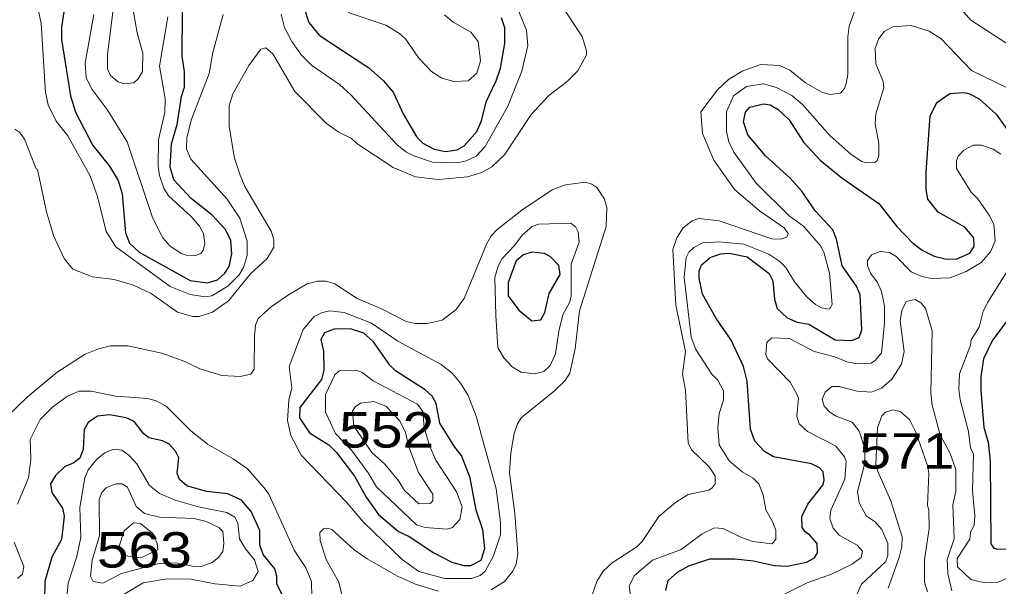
# Model space of a CAD drawing. Extents: x 577 to 602.9, y 7483.8 to 7511.6.
# Drawn here: x 578.541 to 580.747, y 7500.722 to 7502.001 of the extents above; entities that cross this region are included whole.
import ezdxf
from ezdxf.enums import TextEntityAlignment as Align

# ---------------------------------------------------------------- set-up
doc = ezdxf.new("R2010")
doc.units = 0
doc.header["$LTSCALE"] = 0.032
doc.layers.add('1', color=7, linetype='Continuous', lineweight=25)
doc.layers.add('2', color=7, linetype='Continuous', lineweight=13)
doc.layers.add('61', color=7, linetype='Continuous')

msp = doc.modelspace()

# ---------------------------------------------------------------- linework, layer by layer
at = {"layer": '1'}
for points in [[(578.6447, 7502.0434), (578.6359, 7501.9837), (578.6359, 7501.9559), (578.6558, 7501.8287)], [(579.183, 7502.0267), (579.1934, 7501.9941), (579.2164, 7501.9654), (579.3285, 7501.8923), (579.3611, 7501.8629), (579.3834, 7501.8374), (579.4065, 7501.7865), (579.4367, 7501.7356), (579.4502, 7501.7221), (579.4756, 7501.7086), (579.5011, 7501.703), (579.5273, 7501.707), (579.5432, 7501.7158), (579.5719, 7501.7484), (579.5822, 7501.7722), (579.5925, 7501.8152), (579.6156, 7501.8629), (579.6251, 7501.8915), (579.6347, 7501.9472), (579.6347, 7501.9821), (579.6275, 7502.0044)], [(578.6558, 7501.8287), (578.6677, 7501.7921), (578.7067, 7501.7166), (578.7441, 7501.6704), (578.7632, 7501.6378), (578.7727, 7501.6076), (578.7799, 7501.5201), (578.7894, 7501.4963), (578.8109, 7501.4764), (578.9254, 7501.412), (578.9651, 7501.4072), (578.9874, 7501.4136), (579.0041, 7501.4287), (579.0136, 7501.4438), (579.02, 7501.4724), (579.0176, 7501.5027), (579.0057, 7501.5273), (578.9755, 7501.5599), (578.9278, 7501.5973), (578.8888, 7501.6394), (578.8808, 7501.6681), (578.884, 7501.7205), (578.8968, 7501.7643), (578.9063, 7501.8271), (578.9127, 7501.8486), (578.9127, 7501.8827), (578.9079, 7501.9185), (578.9087, 7502.0195)], [(580.2223, 7501.6935), (580.1826, 7501.7412), (580.173, 7501.7698), (580.177, 7501.7921), (580.1873, 7501.8032), (580.2175, 7501.8104), (580.2326, 7501.8088), (580.2509, 7501.7977), (580.2756, 7501.7746), (580.3082, 7501.7245), (580.3456, 7501.684), (580.3941, 7501.6442), (580.4776, 7501.5861), (580.5181, 7501.5337), (580.5539, 7501.4963), (580.5754, 7501.4804), (580.6024, 7501.4669), (580.6271, 7501.4613), (580.6517, 7501.4605), (580.6827, 7501.474), (580.6923, 7501.4891), (580.6915, 7501.5082), (580.6716, 7501.5329), (580.6112, 7501.5663), (580.5881, 7501.5957), (580.5841, 7501.6172), (580.5841, 7501.6577), (580.5937, 7501.7826), (580.608, 7501.8136), (580.6374, 7501.8342), (580.6684, 7501.8366), (580.6803, 7501.8342), (580.7034, 7501.8223), (580.7424, 7501.7873), (580.7829, 7501.7301)], [(579.9973, 7500.713), (580.0028, 7500.7353), (580.0243, 7500.7544), (580.0498, 7500.7687), (580.0967, 7500.7846), (580.1531, 7500.7846), (580.1953, 7500.7798), (580.2422, 7500.7695), (580.2708, 7500.7679), (580.3146, 7500.7767), (580.3328, 7500.787), (580.3392, 7500.7981), (580.3384, 7500.8188), (580.3225, 7500.8379), (580.3114, 7500.845), (580.305, 7500.8554), (580.3042, 7500.88), (580.3177, 7500.9079), (580.3511, 7500.9508), (580.3543, 7500.9619), (580.3519, 7500.981), (580.344, 7500.9898), (580.3257, 7500.9985), (580.2406, 7501.0144), (580.2199, 7501.0263), (580.1985, 7501.0502), (580.1881, 7501.0772), (580.181, 7501.1854), (580.173, 7501.218), (580.1452, 7501.2776), (580.1102, 7501.3277), (580.08, 7501.3818), (580.0728, 7501.4176), (580.0728, 7501.4343), (580.0784, 7501.4478), (580.0975, 7501.4645), (580.1205, 7501.4724), (580.1404, 7501.474), (580.181, 7501.4653), (580.2303, 7501.4279), (580.239, 7501.4112), (580.2422, 7501.3699), (580.2486, 7501.3492), (580.2708, 7501.3277), (580.2939, 7501.3182), (580.3201, 7501.3134), (580.379, 7501.2784), (580.4171, 7501.2768), (580.433, 7501.284), (580.4394, 7501.3007), (580.4354, 7501.3802), (580.4275, 7501.3993), (580.3949, 7501.4454), (580.3821, 7501.5058), (580.3742, 7501.5265), (580.3352, 7501.5687), (580.3034, 7501.6148), (580.278, 7501.6434), (580.2223, 7501.6935)], [(580.7932, 7501.3563), (580.7336, 7501.2776), (580.7137, 7501.2355), (580.7074, 7501.1949), (580.7074, 7501.1647), (580.7145, 7501.0804), (580.7241, 7501.0478), (580.7288, 7501.0049), (580.7304, 7500.818), (580.7368, 7500.8085), (580.7447, 7500.8061), (580.7654, 7500.8069)], [(579.1464, 7500.6773), (579.121, 7500.7274), (579.121, 7500.7456), (579.1162, 7500.7616), (579.09, 7500.7942), (579.0828, 7500.8164), (579.0828, 7500.8482), (579.0629, 7500.8912), (579.0415, 7500.9166), (579.0105, 7500.9309), (578.9628, 7500.9365), (578.9182, 7500.9492), (578.9015, 7500.9635), (578.8968, 7500.9778), (578.8999, 7501.012), (578.8928, 7501.0271), (578.8777, 7501.0438), (578.8634, 7501.051), (578.8323, 7501.0574), (578.8204, 7501.0669), (578.7997, 7501.0939), (578.7815, 7501.1027), (578.7441, 7501.109), (578.717, 7501.1059), (578.6956, 7501.0923), (578.6868, 7501.0764), (578.6844, 7501.0311), (578.6773, 7501.0112), (578.6638, 7501.0009), (578.6423, 7500.9922), (578.6224, 7500.9723), (578.6113, 7500.954), (578.6137, 7500.9341), (578.6383, 7500.8991), (578.6415, 7500.8808), (578.6359, 7500.8283), (578.6137, 7500.7886), (578.5986, 7500.7337), (578.5978, 7500.69)]]:
    msp.add_lwpolyline(points, dxfattribs=at)
for points in [[(579.6667, 7501.3451), (579.6959, 7501.3214), (579.7158, 7501.3237), (579.7253, 7501.3404), (579.7349, 7501.3826), (579.7595, 7501.4255), (579.7563, 7501.4462), (579.7373, 7501.4661), (579.7245, 7501.4732), (579.6959, 7501.4764), (579.6768, 7501.4701), (579.6601, 7501.4565), (579.6426, 7501.408), (579.6426, 7501.3778)], [(579.522, 7501.0363), (579.4884, 7501.0908), (579.4804, 7501.1345), (579.4709, 7501.1512), (579.455, 7501.1655), (579.3882, 7501.2084), (579.3754, 7501.2212), (579.3389, 7501.2736), (579.3174, 7501.2935), (579.2872, 7501.3031), (579.2506, 7501.3023), (579.2283, 7501.2943), (579.2204, 7501.2792), (579.226, 7501.253), (579.2267, 7501.21), (579.222, 7501.1886), (579.1727, 7501.1257), (579.1719, 7501.1027), (579.1949, 7501.0685), (579.2379, 7501.0415), (579.2554, 7501.024), (579.2959, 7500.9707), (579.3222, 7500.9238), (579.35, 7500.8848), (579.3953, 7500.8458), (579.4192, 7500.8347), (579.4748, 7500.7981), (579.5154, 7500.7767), (579.5424, 7500.7695), (579.5583, 7500.7695), (579.5814, 7500.7814), (579.5901, 7500.8077), (579.5854, 7500.8498), (579.5703, 7500.8943), (579.5567, 7500.9675), (579.5369, 7501.0176)]]:
    msp.add_lwpolyline(points, close=True, dxfattribs=at)
at = {"layer": '2'}
for points in [[(579.0001, 7502.0124), (578.9771, 7501.9265), (578.9683, 7501.8788), (578.9278, 7501.7738), (578.9182, 7501.7333), (578.9174, 7501.7094), (578.927, 7501.6863), (579.0089, 7501.5957), (579.0375, 7501.5528), (579.0542, 7501.5011), (579.0542, 7501.4685), (579.0462, 7501.4414), (579.0359, 7501.4247), (579.0105, 7501.3993), (578.9747, 7501.3778), (578.9596, 7501.3754), (578.9254, 7501.381), (578.8808, 7501.3985), (578.7584, 7501.4883), (578.7361, 7501.5225), (578.717, 7501.6021), (578.7003, 7501.6482), (578.6502, 7501.7388), (578.624, 7501.7714), (578.6057, 7501.8088), (578.5994, 7501.8366), (578.5898, 7501.9917), (578.5779, 7502.0497)], [(578.7966, 7502.0267), (578.8061, 7501.971), (578.8188, 7501.9249), (578.818, 7501.8835), (578.8085, 7501.8668), (578.7989, 7501.8581), (578.7767, 7501.8557), (578.7632, 7501.8605), (578.7465, 7501.8748), (578.7393, 7501.8899), (578.7393, 7501.9217), (578.752, 7502.0235)], [(579.6641, 7502.0243), (579.684, 7501.9766), (579.6864, 7501.9424), (579.6728, 7501.8843), (579.6418, 7501.8056), (579.5909, 7501.7142), (579.5703, 7501.6927), (579.548, 7501.6824), (579.5273, 7501.6776), (579.4717, 7501.6792), (579.4295, 7501.6935), (579.412, 7501.7022), (579.3914, 7501.7189), (579.288, 7501.8311), (579.2625, 7501.8541), (579.1989, 7501.8979), (579.1759, 7501.9209), (579.1552, 7501.9511), (579.1385, 7501.9829), (579.1305, 7502.0132)], [(579.5504, 7501.6458), (579.583, 7501.6561), (579.6053, 7501.6688), (579.6339, 7501.6959), (579.6943, 7501.7865), (579.7341, 7501.8295), (579.7754, 7501.8613), (579.7993, 7501.8851), (579.8192, 7501.9209), (579.8192, 7501.9305), (579.8088, 7501.9623), (579.7571, 7502.041)], [(580.4251, 7502.0259), (580.4108, 7501.9861), (580.4076, 7501.9615), (580.4076, 7501.8772), (580.4044, 7501.8565), (580.4004, 7501.8454), (580.3909, 7501.835), (580.367, 7501.8319), (580.3495, 7501.8374), (580.3122, 7501.8581), (580.2772, 7501.8867), (580.2549, 7501.8971), (580.212, 7501.8994), (580.1714, 7501.8851), (580.1388, 7501.8653), (580.1142, 7501.8422), (580.0768, 7501.7929), (580.08, 7501.7436), (580.1062, 7501.684), (580.1523, 7501.6172), (580.2088, 7501.5695), (580.2645, 7501.5313), (580.2732, 7501.5186), (580.27, 7501.5098), (580.2565, 7501.5058), (580.2366, 7501.5066), (580.1181, 7501.5472), (580.072, 7501.552), (580.0569, 7501.5472), (580.037, 7501.5313), (580.0227, 7501.5082), (580.0132, 7501.482), (580.0203, 7501.3563), (580.0418, 7501.2522), (580.0354, 7501.2013), (580.0418, 7501.1647), (580.0482, 7501.0462), (580.0553, 7501.0303), (580.0951, 7500.9922), (580.1046, 7500.9786), (580.1086, 7500.9707), (580.1086, 7500.954), (580.1022, 7500.9444), (580.0943, 7500.9397), (580.0482, 7500.9293), (580.0195, 7500.9118), (579.9822, 7500.88), (579.944, 7500.8236), (579.9321, 7500.8116), (579.8764, 7500.7751), (579.8565, 7500.7568), (579.8422, 7500.7337), (579.8215, 7500.6733)], [(580.8044, 7501.9217), (580.6851, 7501.9996), (580.6597, 7502.0291)], [(578.8753, 7502.0068), (578.857, 7501.8955), (578.8697, 7501.8231), (578.8689, 7501.7921), (578.8546, 7501.7293), (578.8538, 7501.6704), (578.857, 7501.649), (578.8665, 7501.6203), (578.8769, 7501.6036), (578.9278, 7501.5567), (578.9468, 7501.5345), (578.9556, 7501.5186), (578.9588, 7501.4955), (578.9548, 7501.4796), (578.95, 7501.4732), (578.9381, 7501.4685), (578.9166, 7501.4693), (578.9055, 7501.4732), (578.8801, 7501.4907), (578.8641, 7501.5082), (578.8411, 7501.5543), (578.7838, 7501.7253), (578.7385, 7501.7977), (578.7051, 7501.843), (578.6916, 7501.8692), (578.6892, 7501.9026), (578.7083, 7502.0124)], [(579.4987, 7502.0116), (579.5186, 7501.9949), (579.5583, 7501.9726), (579.575, 7501.9511), (579.5798, 7501.9074), (579.5719, 7501.8796), (579.552, 7501.8629), (579.5202, 7501.8613), (579.4931, 7501.8684), (579.4693, 7501.8835), (579.4414, 7501.9138), (579.4112, 7501.9575), (579.3977, 7501.9694), (579.3667, 7501.9885), (579.2816, 7502.0171)], [(580.1404, 7501.0057), (580.1181, 7501.0415), (580.115, 7501.0804), (580.1181, 7501.1122), (580.1277, 7501.1424), (580.1277, 7501.1631), (580.115, 7501.1878), (580.1014, 7501.2013), (580.0649, 7501.2569), (580.0545, 7501.2848), (580.0386, 7501.42), (580.0434, 7501.4645), (580.0498, 7501.4764), (580.0609, 7501.4868), (580.0808, 7501.4971), (580.1181, 7501.4995), (580.1738, 7501.4939), (580.2295, 7501.4716), (580.2549, 7501.4549), (580.2684, 7501.4414), (580.2875, 7501.4096), (580.3153, 7501.3754), (580.3352, 7501.3579), (580.3487, 7501.3508), (580.3662, 7501.3476), (580.3726, 7501.3579), (580.3662, 7501.4287), (580.3535, 7501.4764), (580.3464, 7501.4907), (580.309, 7501.5337), (580.2756, 7501.5583), (580.2016, 7501.6315), (580.1507, 7501.7014), (580.1396, 7501.7253), (580.134, 7501.7484), (580.134, 7501.7929), (580.1499, 7501.8287), (580.1794, 7501.8501), (580.2175, 7501.8557), (580.247, 7501.8478), (580.2819, 7501.8295), (580.3058, 7501.8096), (580.367, 7501.7396), (580.4155, 7501.6967), (580.4394, 7501.6808), (580.4497, 7501.6776), (580.468, 7501.6784), (580.4736, 7501.6824), (580.4776, 7501.6951), (580.4776, 7501.7213), (580.4696, 7501.7659), (580.4712, 7501.7881), (580.4887, 7501.847), (580.4871, 7501.8613), (580.4712, 7501.901), (580.4696, 7501.9352), (580.4768, 7501.9567), (580.4895, 7501.9742), (580.5094, 7501.9845), (580.5507, 7501.9877), (580.5913, 7501.975), (580.6175, 7501.9583), (580.6867, 7501.8859), (580.7964, 7501.8327)], [(578.531, 7501.7539), (578.5421, 7501.746), (578.5524, 7501.7309), (578.5787, 7501.6641), (578.5819, 7501.6625), (578.6017, 7501.5671), (578.6176, 7501.5138), (578.6415, 7501.4621), (578.6614, 7501.4382), (578.7059, 7501.4208), (578.7544, 7501.4144), (578.7981, 7501.4017), (578.8379, 7501.3826), (578.8975, 7501.3412), (578.9317, 7501.3309), (578.9461, 7501.3309), (578.9763, 7501.3412), (579.0121, 7501.3667), (579.0614, 7501.4271), (579.0995, 7501.4621), (579.1146, 7501.4875), (579.1146, 7501.505), (579.1083, 7501.5233), (579.0486, 7501.6243), (579.0383, 7501.6498), (579.0256, 7501.6879), (579.0136, 7501.7595), (579.0136, 7501.8064), (579.0216, 7501.8334), (579.0582, 7501.8971), (579.0852, 7501.9344), (579.0963, 7501.9368), (579.1122, 7501.9233), (579.1615, 7501.8382), (579.2323, 7501.7674), (579.2594, 7501.7476), (579.2896, 7501.7325), (579.3015, 7501.7213), (579.3834, 7501.6673), (579.4335, 7501.6458), (579.4852, 7501.6402), (579.5504, 7501.6458)], [(580.2589, 7500.7019), (580.3161, 7500.7305), (580.371, 7500.7496), (580.4179, 7500.7727), (580.4378, 7500.7878), (580.441, 7500.8021), (580.4291, 7500.8156), (580.3885, 7500.8379), (580.375, 7500.8538), (580.367, 7500.8753), (580.3694, 7500.8943), (580.4012, 7500.9643), (580.4044, 7501.0049), (580.4004, 7501.0144), (580.3798, 7501.0391), (580.3169, 7501.0717), (580.2979, 7501.0892), (580.2931, 7501.1059), (580.2963, 7501.1472), (580.2931, 7501.156), (580.278, 7501.183), (580.2271, 7501.2355), (580.2231, 7501.245), (580.2255, 7501.2721), (580.2366, 7501.2832), (580.2764, 7501.2816), (580.332, 7501.2522), (580.3782, 7501.2402), (580.4052, 7501.2291), (580.4291, 7501.2243), (580.4601, 7501.2259), (580.4704, 7501.2323), (580.4839, 7501.249), (580.4903, 7501.3158), (580.4903, 7501.354), (580.4839, 7501.3874), (580.4736, 7501.4096), (580.4593, 7501.4271), (580.4521, 7501.4454), (580.4521, 7501.4573), (580.4609, 7501.4701), (580.4807, 7501.478), (580.5014, 7501.4756), (580.5157, 7501.4669), (580.5507, 7501.4319), (580.5746, 7501.4215), (580.596, 7501.4168), (580.6382, 7501.4184), (580.6748, 7501.4327), (580.7082, 7501.4526), (580.7296, 7501.4772), (580.74, 7501.5019), (580.7368, 7501.5392), (580.7265, 7501.5599), (580.701, 7501.5965), (580.6859, 7501.6116), (580.6525, 7501.6649), (580.6525, 7501.6832), (580.6565, 7501.6927), (580.6692, 7501.7062), (580.6899, 7501.7174), (580.709, 7501.7174), (580.7352, 7501.7086), (580.7527, 7501.6975)], [(579.6037, 7500.7146), (579.6339, 7500.7337), (579.653, 7500.7568), (579.6601, 7500.7727), (579.6641, 7500.7965), (579.6577, 7500.8864), (579.645, 7500.9786), (579.6482, 7501.0232), (579.6561, 7501.0669), (579.6633, 7501.0892), (579.672, 7501.1027), (579.7468, 7501.1631), (579.7706, 7501.187), (579.781, 7501.2029), (579.7937, 7501.2585), (579.8033, 7501.3436), (579.8629, 7501.5337), (579.8645, 7501.5766), (579.8597, 7501.5957), (579.8422, 7501.6219), (579.8311, 7501.6299), (579.8168, 7501.6339), (579.7714, 7501.6283), (579.7412, 7501.6164), (579.6728, 7501.571), (579.6172, 7501.5273), (579.6037, 7501.513), (579.5941, 7501.4955), (579.5432, 7501.3715), (579.5241, 7501.346)], [(580.7702, 7501.4382), (580.7233, 7501.3635), (580.7129, 7501.3428), (580.7034, 7501.307), (580.6859, 7501.2784), (580.6843, 7501.2665), (580.6597, 7501.2021), (580.6581, 7501.1671), (580.6612, 7501.1432), (580.6795, 7501.0717), (580.6843, 7501.0351), (580.6907, 7501.0208), (580.6891, 7500.9389), (580.6938, 7500.8808), (580.6923, 7500.8609), (580.6843, 7500.8435), (580.6827, 7500.8291), (580.6541, 7500.7854), (580.6549, 7500.7663), (580.6851, 7500.7377), (580.7169, 7500.7305), (580.7463, 7500.7321), (580.8203, 7500.7647)], [(579.5241, 7501.346), (579.4939, 7501.3229), (579.4597, 7501.315), (579.4327, 7501.315), (579.4128, 7501.3198), (579.3572, 7501.3484), (579.3023, 7501.3715), (579.2514, 7501.4048), (579.2323, 7501.4104), (579.2124, 7501.4104), (579.1894, 7501.4048), (579.1496, 7501.3818), (579.1083, 7501.3532), (579.0788, 7501.3269), (579.0733, 7501.3118), (579.0709, 7501.2864), (579.0701, 7501.2124), (579.0621, 7501.2013), (579.0383, 7501.1957), (578.9969, 7501.1981), (578.9476, 7501.2132), (578.9135, 7501.2299), (578.8618, 7501.2482), (578.7854, 7501.2649), (578.7465, 7501.2649), (578.7194, 7501.2585), (578.6892, 7501.2458), (578.6264, 7501.2053), (578.5588, 7501.1488), (578.5159, 7501.1075)], [(580.6422, 7500.7123), (580.6334, 7500.7512), (580.6318, 7500.783), (580.6477, 7500.8299), (580.6445, 7500.9063), (580.6509, 7500.9373), (580.6509, 7500.9858), (580.6382, 7501.0224), (580.6159, 7501.0645), (580.5979, 7501.1307), (580.5947, 7501.1591), (580.5976, 7501.2991), (580.5825, 7501.35), (580.5722, 7501.3619), (580.5595, 7501.3691), (580.5396, 7501.3651), (580.5292, 7501.3444), (580.5261, 7501.3214), (580.5348, 7501.2522), (580.5285, 7501.2235), (580.507, 7501.1894), (580.4839, 7501.1695), (580.4609, 7501.1607), (580.4291, 7501.1623), (580.3885, 7501.1735), (580.3718, 7501.1735), (580.3567, 7501.1607), (580.3503, 7501.1448), (580.3543, 7501.1289), (580.3678, 7501.1146), (580.3813, 7501.1059), (580.4179, 7501.0931), (580.433, 7501.0725), (580.4458, 7501.0335), (580.4458, 7501.0001), (580.4299, 7500.9365), (580.433, 7500.911), (580.4489, 7500.8816), (580.4696, 7500.8681), (580.4847, 7500.8506), (580.4982, 7500.8188), (580.4982, 7500.791), (580.4927, 7500.7775), (580.4386, 7500.7274), (580.4283, 7500.7043)], [(578.5365, 7500.9079), (578.5612, 7500.9675), (578.5668, 7501.0089), (578.5652, 7501.0534), (578.5874, 7501.0987), (578.6161, 7501.1273), (578.6495, 7501.1512), (578.6757, 7501.1623), (578.7027, 7501.1623), (578.7576, 7501.1512), (578.83, 7501.1464), (578.849, 7501.1409), (578.8713, 7501.1289), (578.9262, 7501.0741), (578.9651, 7501.043), (579.0224, 7501.0104), (579.055, 7500.9874), (579.0924, 7500.9444), (579.1027, 7500.9301), (579.16, 7500.8037), (579.1862, 7500.7639), (579.1989, 7500.7337), (579.1997, 7500.6971)], [(580.499, 7500.7186), (580.5237, 7500.7878), (580.5292, 7500.8116), (580.53, 7500.8339), (580.5046, 7500.915), (580.4752, 7500.9818), (580.4712, 7500.9977), (580.4744, 7501.0796), (580.4847, 7501.1067), (580.4927, 7501.1154), (580.5096, 7501.1209), (580.5259, 7501.1165), (580.5467, 7501.099), (580.5611, 7501.0701), (580.5873, 7500.9953), (580.5905, 7500.977), (580.5873, 7500.9047), (580.5905, 7500.8943), (580.5913, 7500.853), (580.5809, 7500.783), (580.5809, 7500.7321), (580.5873, 7500.7099)], [(578.6487, 7500.7059), (578.651, 7500.7297), (578.6701, 7500.7894), (578.6797, 7500.8323), (578.6773, 7500.8999), (578.6884, 7500.9675), (578.6956, 7500.985), (578.7155, 7501.0096), (578.7337, 7501.0232), (578.7528, 7501.0319), (578.7719, 7501.0295), (578.7878, 7501.0184), (578.8053, 7500.9985), (578.8339, 7500.95), (578.857, 7500.9317), (578.892, 7500.9166), (578.9445, 7500.9015), (579.0081, 7500.8888), (579.0264, 7500.8784), (579.0335, 7500.8657), (579.0367, 7500.8299), (579.0502, 7500.8069), (579.0709, 7500.7822), (579.0788, 7500.756), (579.0669, 7500.7353), (579.0383, 7500.7226), (578.981, 7500.7282), (578.9276, 7500.7386), (578.8733, 7500.7393), (578.8196, 7500.7305), (578.7488, 7500.6876)], [(579.9178, 7500.7019), (579.9154, 7500.7234), (579.9273, 7500.7472), (579.9679, 7500.7814), (580.0323, 7500.8053), (580.0792, 7500.8411), (580.107, 7500.8546), (580.1269, 7500.853), (580.1682, 7500.8323), (580.1937, 7500.8236), (580.2374, 7500.818), (580.2454, 7500.8291), (580.2454, 7500.8482), (580.2382, 7500.8689), (580.2231, 7500.8951), (580.2167, 7500.9285), (580.2072, 7500.954), (580.1945, 7500.9667), (580.1698, 7500.981), (580.1404, 7501.0057)], [(579.2681, 7500.7003), (579.2609, 7500.7321), (579.2323, 7500.783), (579.2188, 7500.826), (579.218, 7500.8442), (579.226, 7500.8522), (579.2355, 7500.8538), (579.245, 7500.8506), (579.2951, 7500.8045), (579.3246, 7500.7846), (579.3929, 7500.7456), (579.4335, 7500.7274), (579.4844, 7500.7115)], [(578.5365, 7500.7401), (578.5477, 7500.7496), (578.5508, 7500.7671), (578.5294, 7500.822)]]:
    msp.add_lwpolyline(points, dxfattribs=at)
for points in [[(579.6148, 7501.3341), (579.6188, 7501.2609), (579.6323, 7501.2379), (579.6514, 7501.2172), (579.672, 7501.2053), (579.7015, 7501.2021), (579.7229, 7501.2069), (579.7373, 7501.2204), (579.7492, 7501.2466), (579.7563, 7501.2983), (579.7659, 7501.3349), (579.781, 7501.3643), (579.7842, 7501.3778), (579.7842, 7501.4494), (579.8025, 7501.4987), (579.8001, 7501.5217), (579.7945, 7501.5329), (579.7834, 7501.5416), (579.7118, 7501.5392), (579.6967, 7501.5337), (579.6736, 7501.5146), (579.6577, 7501.4923), (579.6291, 7501.4621), (579.6196, 7501.4446), (579.6124, 7501.4192)], [(579.6092, 7500.791), (579.6251, 7500.8387), (579.6251, 7500.8673), (579.6156, 7500.9421), (579.5703, 7501.1059), (579.552, 7501.1528), (579.5353, 7501.1806), (579.5162, 7501.2029), (579.4915, 7501.2228), (579.3937, 7501.2752), (579.3341, 7501.3158), (579.2729, 7501.3404), (579.2395, 7501.3436), (579.222, 7501.3396), (579.2053, 7501.3309), (579.1806, 7501.3015), (579.1488, 7501.218), (579.1552, 7501.1703), (579.148, 7501.1424), (579.1448, 7501.0963), (579.1528, 7501.0629), (579.1759, 7501.0184), (579.2776, 7500.9134), (579.3166, 7500.8673), (579.4033, 7500.783), (579.4407, 7500.756), (579.4995, 7500.7401), (579.5599, 7500.7401), (579.579, 7500.7472), (579.5909, 7500.7568)], [(579.4661, 7501.0377), (579.4534, 7501.0796), (579.4502, 7501.117), (579.4383, 7501.1337), (579.3381, 7501.1862), (579.3126, 7501.2053), (579.2983, 7501.21), (579.2617, 7501.2084), (579.2514, 7501.1997), (579.2307, 7501.1552), (579.2307, 7501.1154), (579.253, 7501.0669), (579.2896, 7501.0295), (579.327, 7500.9788), (579.346, 7500.9468), (579.4359, 7500.8609), (579.455, 7500.8554), (579.5051, 7500.8514), (579.517, 7500.8554), (579.5337, 7500.8729), (579.5385, 7500.9015), (579.5257, 7500.9357), (579.4792, 7501.007)], [(579.4187, 7501.0373), (579.4112, 7501.0693), (579.3985, 7501.0955), (579.3667, 7501.1289), (579.3397, 7501.1393), (579.3094, 7501.1353), (579.2975, 7501.1273), (579.2912, 7501.1178), (579.2943, 7501.0836), (579.3349, 7501.024), (579.3648, 7500.9982), (579.3959, 7500.9599), (579.4088, 7500.9389), (579.4414, 7500.9087), (579.4669, 7500.9095), (579.4725, 7500.915), (579.4725, 7500.9301), (579.4403, 7500.979)], [(578.9898, 7500.7878), (578.9756, 7500.7764), (578.9528, 7500.7679), (578.9346, 7500.7671), (578.8926, 7500.7758), (578.8556, 7500.7743), (578.7711, 7500.7512), (578.729, 7500.7297), (578.7075, 7500.7337), (578.7011, 7500.7456), (578.7051, 7500.7814), (578.7218, 7500.8363), (578.721, 7500.9182), (578.7266, 7500.9341), (578.7361, 7500.9444), (578.7584, 7500.954), (578.7727, 7500.954), (578.7846, 7500.946), (578.8037, 7500.9023), (578.8228, 7500.8864), (578.857, 7500.8784), (578.9349, 7500.8753), (578.962, 7500.8689), (578.9906, 7500.8554), (578.9993, 7500.8458), (579.0017, 7500.8196), (578.9993, 7500.8013)], [(578.853, 7500.8045), (578.8514, 7500.8188), (578.8419, 7500.8419), (578.8141, 7500.8641), (578.7981, 7500.8657), (578.7767, 7500.8474), (578.7655, 7500.8132), (578.7719, 7500.7973), (578.7854, 7500.7902), (578.8148, 7500.787)]]:
    msp.add_lwpolyline(points, close=True, dxfattribs=at)

# ---------------------------------------------------------------- texts
at = {"layer": '61', "width": 1.2}
for s, p in [('552', (579.3687, 7501.0354)), ('571', (580.5408, 7500.9878)), ('563', (578.8225, 7500.7647))]:
    msp.add_text(s, height=0.08, dxfattribs=at).set_placement(p, align=Align.CENTER)

doc.saveas('drawing.dxf')
